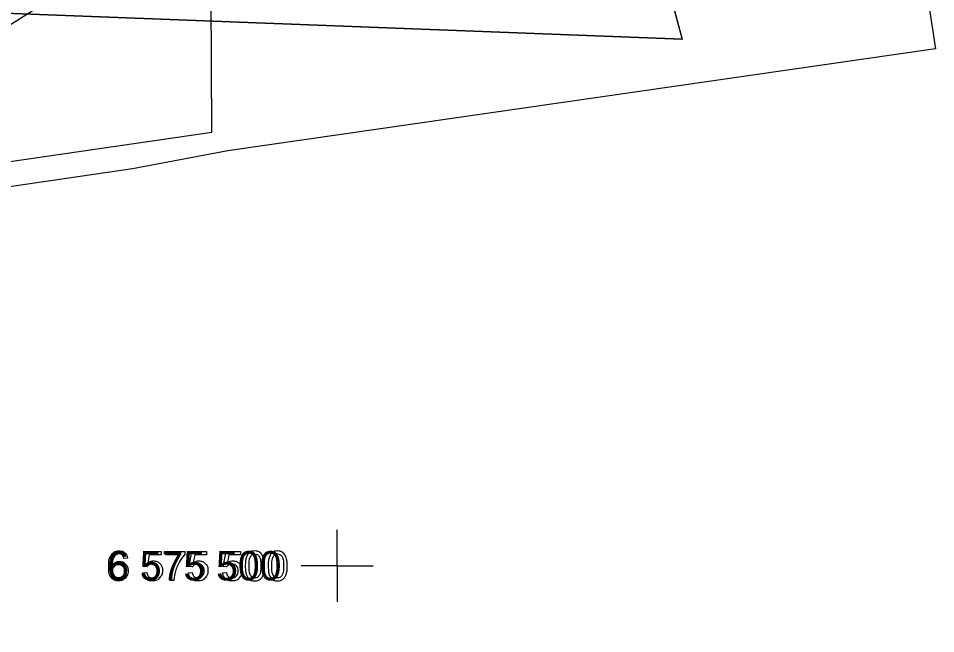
# Model space of a CAD drawing. Extents: x 700746 to 706058, y 6570320 to 6580460.
# Drawn here: x 703338 to 703516.5, y 6575486.8 to 6575606.6 of the extents above; entities that cross this region are included whole.
import ezdxf

# ---------------------------------------------------------------- set-up
doc = ezdxf.new("R2010")
doc.units = 0
for name, color, linetype in [('Kaitsevöönd', 7, 'Continuous'), ('kataster', 7, 'Continuous'), ('Plokid', 7, 'Continuous'), ('VORK', 7, 'Continuous'), ('VWX2_MV_PLOKK', 7, 'Continuous')]:
    doc.layers.add(name, color=color, linetype=linetype)

msp = doc.modelspace()

# ---------------------------------------------------------------- linework, layer by layer
at = {"layer": 'Kaitsevöönd'}
for points in [[(703404.08, 6576352.03), (703454.73, 6576005.46), (703455.39, 6576000.16), (703516.46, 6575600.64), (703378.76, 6575580.78), (703360.22, 6575577.3), (703249.34, 6575561.08), (703243.21, 6575560.09), (703037.16, 6575527.65), (702916.01, 6575506.13), (702857.92, 6575495.54), (702854.94, 6575495.05), (702852.29, 6575508.95), (702831.77, 6575505.31), (702827.8, 6575504.98), (702697.05, 6575486.77), (702630.85, 6575867.26), (702597.75, 6576057.43)], [(703301.48, 6575607.02), (703346.16, 6575634.78), (703365.14, 6575636.83), (703369.33, 6575636.55), (703372.75, 6575634.56), (703375.18, 6575631.58), (703376.17, 6575628.05), (703375.9, 6575623.86), (703374.07, 6575620.66), (703371.04, 6575618.17), (703367.23, 6575616.9), (703352.62, 6575615.58), (703312.72, 6575590.38)]]:
    msp.add_lwpolyline(points, dxfattribs=at)
at = {"layer": 'kataster'}
msp.add_lwpolyline([(702782.57, 6576096.37), (702782.85, 6576063.35), (702848.38, 6575976.59), (702837.26, 6575620.73), (702852.27, 6575508.89), (703298.84, 6575573.29), (703375.63, 6575584.41), (703375.41, 6575624), (703375.74, 6575634.8), (703375.62, 6575689.75), (703370.21, 6575799.42), (703370.29, 6575828.47), (703365.86, 6576033.99), (703361.97, 6576073.22), (703340.19, 6576155.31)], dxfattribs=at)
at = {"layer": 'Plokid'}
msp.add_lwpolyline([(703294.02, 6575933.8), (703311.73, 6576015.89), (703324.97, 6576203.4), (703382.07, 6576503.63), (703406.89, 6576414.25), (703421.79, 6576214.16), (703443.8, 6575689.35), (703467.14, 6575602.46), (703308.25, 6575608.58), (703295.51, 6575829.03)], dxfattribs=at)
at = {"layer": 'VORK'}
for q in [(703400, 6575507), (703400, 6575507), (703393, 6575500), (703393, 6575500), (703407, 6575500), (703400, 6575493), (703407, 6575500), (703400, 6575493)]:
    msp.add_line((703400, 6575500), q, dxfattribs=at)
for points in [[(703363.02, 6575499.76), (703362.36, 6575499.85), (703362.91, 6575502.77), (703365.75, 6575502.77), (703365.75, 6575502.11), (703363.47, 6575502.11), (703363.17, 6575500.58)], [(703366.71, 6575502.1), (703366.71, 6575502.77), (703370.4, 6575502.77), (703370.4, 6575502.23)], [(703371.87, 6575499.76), (703371.22, 6575499.85), (703371.77, 6575502.77), (703374.6, 6575502.77), (703374.6, 6575502.11), (703372.33, 6575502.11), (703372.02, 6575500.58)], [(703378.51, 6575499.76), (703377.85, 6575499.85), (703378.41, 6575502.77), (703381.24, 6575502.77), (703381.24, 6575502.11), (703378.96, 6575502.11), (703378.66, 6575500.58)], [(703359.23, 6575501.45), (703358.54, 6575501.39)], [(703369.5, 6575502.1), (703366.71, 6575502.1)], [(703362.24, 6575498.64), (703362.97, 6575498.7)], [(703371.09, 6575498.64), (703371.82, 6575498.7)], [(703377.73, 6575498.64), (703378.46, 6575498.7)], [(703368.23, 6575497.15), (703367.51, 6575497.15)]]:
    msp.add_lwpolyline(points, dxfattribs=at)
for points in [[(703358.54, 6575501.39), (703358.44, 6575501.81), (703358.27, 6575502), (703357.99, 6575502.3), (703357.57, 6575502.3), (703357.24, 6575502.3), (703356.98, 6575502.11), (703356.65, 6575501.87), (703356.46, 6575501.41), (703356.27, 6575500.94), (703356.26, 6575500.09), (703356.51, 6575500.47), (703356.88, 6575500.66), (703357.25, 6575500.85), (703357.65, 6575500.85), (703358.35, 6575500.85), (703358.84, 6575500.33), (703359.33, 6575499.82), (703359.33, 6575499), (703359.33, 6575498.46), (703359.1, 6575498), (703358.87, 6575497.54), (703358.47, 6575497.3), (703358.06, 6575497.05), (703357.55, 6575497.05), (703356.67, 6575497.05), (703356.12, 6575497.7), (703355.57, 6575498.34), (703355.57, 6575499.82), (703355.57, 6575501.47), (703356.18, 6575502.22), (703356.71, 6575502.87), (703357.61, 6575502.87), (703358.29, 6575502.87), (703358.72, 6575502.49), (703359.15, 6575502.11), (703359.23, 6575501.45)], [(703382.15, 6575499.96), (703382.15, 6575500.97), (703382.36, 6575501.59), (703382.57, 6575502.2), (703382.98, 6575502.54), (703383.39, 6575502.87), (703384.01, 6575502.87), (703384.47, 6575502.87), (703384.82, 6575502.69), (703385.16, 6575502.5), (703385.39, 6575502.15), (703385.61, 6575501.8), (703385.74, 6575501.31), (703385.87, 6575500.81), (703385.87, 6575499.96), (703385.87, 6575498.96), (703385.66, 6575498.34), (703385.46, 6575497.72), (703385.05, 6575497.39), (703384.64, 6575497.05), (703384.01, 6575497.05), (703383.19, 6575497.05), (703382.72, 6575497.64), (703382.15, 6575498.35), (703382.15, 6575499.96)], [(703386.58, 6575499.96), (703386.58, 6575500.97), (703386.79, 6575501.59), (703387, 6575502.2), (703387.41, 6575502.54), (703387.82, 6575502.87), (703388.44, 6575502.87), (703388.9, 6575502.87), (703389.24, 6575502.69), (703389.59, 6575502.5), (703389.82, 6575502.15), (703390.04, 6575501.8), (703390.17, 6575501.31), (703390.3, 6575500.81), (703390.3, 6575499.96), (703390.3, 6575498.96), (703390.09, 6575498.34), (703389.88, 6575497.72), (703389.47, 6575497.39), (703389.06, 6575497.05), (703388.44, 6575497.05), (703387.62, 6575497.05), (703387.15, 6575497.64), (703386.58, 6575498.35), (703386.58, 6575499.96)], [(703363.17, 6575500.58), (703363.68, 6575500.93), (703364.24, 6575500.93), (703364.99, 6575500.93), (703365.5, 6575500.41), (703366.02, 6575499.9), (703366.02, 6575499.08), (703366.02, 6575498.31), (703365.56, 6575497.75), (703365.02, 6575497.05), (703364.07, 6575497.05), (703363.29, 6575497.05), (703362.8, 6575497.49), (703362.31, 6575497.92), (703362.24, 6575498.64)], [(703367.51, 6575497.15), (703367.52, 6575497.82), (703367.77, 6575498.77), (703368.02, 6575499.73), (703368.49, 6575500.61), (703368.97, 6575501.49), (703369.5, 6575502.1)], [(703370.4, 6575502.23), (703369.85, 6575501.65), (703369.32, 6575500.69), (703368.79, 6575499.73), (703368.49, 6575498.71), (703368.28, 6575498), (703368.23, 6575497.15)], [(703372.02, 6575500.58), (703372.53, 6575500.93), (703373.1, 6575500.93), (703373.84, 6575500.93), (703374.36, 6575500.41), (703374.87, 6575499.9), (703374.87, 6575499.08), (703374.87, 6575498.31), (703374.42, 6575497.75), (703373.87, 6575497.05), (703372.92, 6575497.05), (703372.14, 6575497.05), (703371.65, 6575497.49), (703371.16, 6575497.92), (703371.09, 6575498.64)], [(703378.66, 6575500.58), (703379.17, 6575500.93), (703379.73, 6575500.93), (703380.48, 6575500.93), (703380.99, 6575500.41), (703381.51, 6575499.9), (703381.51, 6575499.08), (703381.51, 6575498.31), (703381.06, 6575497.75), (703380.51, 6575497.05), (703379.56, 6575497.05), (703378.78, 6575497.05), (703378.29, 6575497.49), (703377.8, 6575497.92), (703377.73, 6575498.64)], [(703382.88, 6575499.96), (703382.88, 6575498.55), (703383.2, 6575498.09), (703383.53, 6575497.63), (703384.01, 6575497.63), (703384.49, 6575497.63), (703384.82, 6575498.09), (703385.15, 6575498.56), (703385.15, 6575499.96), (703385.15, 6575501.37), (703384.82, 6575501.83), (703384.49, 6575502.29), (703384, 6575502.29), (703383.52, 6575502.29), (703383.24, 6575501.88), (703382.88, 6575501.36), (703382.88, 6575499.96)], [(703387.3, 6575499.96), (703387.3, 6575498.55), (703387.63, 6575498.09), (703387.96, 6575497.63), (703388.44, 6575497.63), (703388.92, 6575497.63), (703389.25, 6575498.09), (703389.58, 6575498.56), (703389.58, 6575499.96), (703389.58, 6575501.37), (703389.25, 6575501.83), (703388.92, 6575502.29), (703388.43, 6575502.29), (703387.95, 6575502.29), (703387.66, 6575501.88), (703387.3, 6575501.36), (703387.3, 6575499.96)], [(703356.37, 6575499), (703356.37, 6575498.63), (703356.52, 6575498.3), (703356.68, 6575497.97), (703356.95, 6575497.8), (703357.23, 6575497.63), (703357.53, 6575497.63), (703357.98, 6575497.63), (703358.29, 6575497.98), (703358.61, 6575498.34), (703358.61, 6575498.96), (703358.61, 6575499.55), (703358.3, 6575499.89), (703357.98, 6575500.23), (703357.5, 6575500.23), (703357.03, 6575500.23), (703356.7, 6575499.89), (703356.37, 6575499.55), (703356.37, 6575499)], [(703362.97, 6575498.7), (703363.05, 6575498.17), (703363.35, 6575497.9), (703363.64, 6575497.63), (703364.07, 6575497.63), (703364.58, 6575497.63), (703364.92, 6575498.01), (703365.27, 6575498.39), (703365.27, 6575499.02), (703365.27, 6575499.62), (703364.94, 6575499.97), (703364.6, 6575500.32), (703364.06, 6575500.32), (703363.71, 6575500.32), (703363.44, 6575500.16), (703363.17, 6575500.01), (703363.02, 6575499.76)], [(703371.82, 6575498.7), (703371.91, 6575498.17), (703372.2, 6575497.9), (703372.5, 6575497.63), (703372.92, 6575497.63), (703373.43, 6575497.63), (703373.78, 6575498.01), (703374.13, 6575498.39), (703374.13, 6575499.02), (703374.13, 6575499.62), (703373.79, 6575499.97), (703373.46, 6575500.32), (703372.91, 6575500.32), (703372.57, 6575500.32), (703372.3, 6575500.16), (703372.03, 6575500.01), (703371.87, 6575499.76)], [(703378.46, 6575498.7), (703378.54, 6575498.17), (703378.84, 6575497.9), (703379.14, 6575497.63), (703379.56, 6575497.63), (703380.07, 6575497.63), (703380.42, 6575498.01), (703380.76, 6575498.39), (703380.76, 6575499.02), (703380.76, 6575499.62), (703380.43, 6575499.97), (703380.1, 6575500.32), (703379.55, 6575500.32), (703379.21, 6575500.32), (703378.94, 6575500.16), (703378.67, 6575500.01), (703378.51, 6575499.76)]]:
    msp.add_open_spline(points, degree=3, dxfattribs=at)
at = {"layer": 'VWX2_MV_PLOKK'}
msp.add_lwpolyline([(703443.86, 6575689.39), (703467.13, 6575602.53), (703308.24, 6575608.65), (703295.44, 6575828.99), (703294.04, 6575933.77), (703311.73, 6576015.89), (703324.97, 6576203.33), (703382.07, 6576503.63), (703406.94, 6576414.24), (703421.77, 6576214.18)], close=True, dxfattribs=at)

# ---------------------------------------------------------------- texts
at = {"layer": 'VORK'}
msp.add_text('6 575 500', height=5.7, dxfattribs=at).set_placement((703355.27, 6575497.15))

doc.saveas('drawing.dxf')
